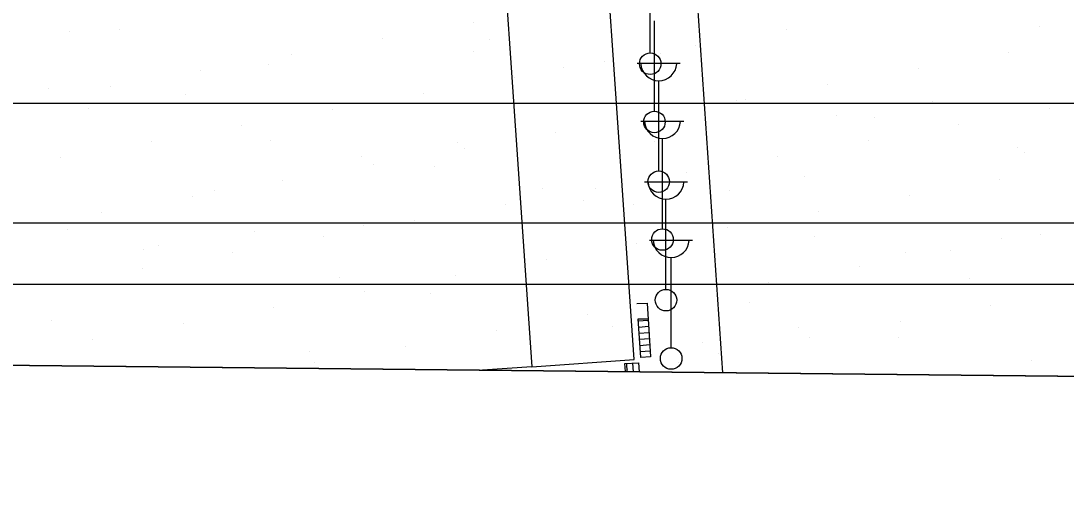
# Model space of a CAD drawing. Extents: x 417997 to 421451, y 4451742 to 4455216.
# Drawn here: x 419208.3 to 419378.4, y 4452223.3 to 4452300.7 of the extents above; entities that cross this region are included whole.
import ezdxf

# ---------------------------------------------------------------- set-up
doc = ezdxf.new("R2010")
doc.units = 0
for name, color, linetype in [('B_Merdiven', 7, 'Continuous'), ('B_Ticari', 7, 'Continuous'), ('Default', 7, 'Continuous'), ('PAFTALAMA', 7, 'Continuous'), ('PL_AYA_REKREASYON_AL', 7, 'Continuous'), ('S_Cad_Sok_Lambasi', 7, 'Continuous'), ('Sinir_Ist_Duvari', 7, 'Continuous'), ('SIT_TR_KULTUR', 7, 'Continuous'), ('SN_2_DERECE_KAYNAK_KORUMA', 7, 'Continuous'), ('SN_3_DERECE_KAYNAK_KORUMA', 7, 'Continuous'), ('SN_KULTUR_REKREASYON', 7, 'Continuous'), ('TR_2_DER_KAYNAK_KORUMA', 7, 'Continuous'), ('TR_PARKALANI', 7, 'Continuous'), ('Y_Lejant', 7, 'Continuous')]:
    doc.layers.add(name, color=color, linetype=linetype)

# ---------------------------------------------------------------- blocks, each defined once
blk = doc.blocks.new('POINT_DISPLAY')
at = {"layer": 'Default'}
blk.add_line((0, 0), (0, 0), dxfattribs=at)

msp = doc.modelspace()

# ---------------------------------------------------------------- linework, layer by layer
at = {"layer": 'B_Merdiven'}
for p, q in [((419308.77, 4452251.95), (419310.39, 4452252.07)), ((419308.84, 4452250.95), (419310.45, 4452251.07)), ((419308.9, 4452249.95), (419310.51, 4452250.07)), ((419308.97, 4452248.96), (419310.57, 4452249.08)), ((419309.04, 4452247.96), (419310.63, 4452248.08)), ((419309.1, 4452246.96), (419310.69, 4452247.08)), ((419306.84, 4452245.02), (419306.92, 4452243.68)), ((419307.84, 4452245.08), (419307.92, 4452243.67))]:
    msp.add_line(p, q, dxfattribs=at)
msp.add_lwpolyline([(419310.75, 4452246.09), (419309.17, 4452245.98), (419308.75, 4452252.28), (419310.38, 4452252.28)], close=True, dxfattribs=at)
msp.add_lwpolyline([(419306.7, 4452243.69), (419306.6, 4452245.01), (419308.83, 4452245.14), (419308.92, 4452243.66)], dxfattribs=at)
at = {"layer": 'B_Ticari'}
for points in [[(419110.3, 4452392.88), (419148.31, 4452395.49), (419280.36, 4452404.54), (419280.36, 4452404.4), (419283.88, 4452353.58), (419283.88, 4452353.57), (419291.42, 4452244.49), (419283.4, 4452243.93)], [(419392.62, 4452242.78), (419385.05, 4452352.49), (419385.05, 4452352.51), (419381.4, 4452405.43), (419311.76, 4452400.67), (419315, 4452353.25), (419315, 4452353.24), (419322.5, 4452243.52)]]:
    msp.add_lwpolyline(points, dxfattribs=at)
msp.add_lwpolyline([(419300.69, 4452353.4), (419297.1, 4452405.48), (419280.36, 4452404.4), (419283.88, 4452353.58), (419283.88, 4452353.57), (419291.42, 4452244.49), (419308.1, 4452245.64), (419300.69, 4452353.39)], close=True, dxfattribs=at)
at = {"layer": 'PAFTALAMA'}
msp.add_line((419108.72, 4452245.78), (421237.47, 4452223.29), dxfattribs=at)
msp.add_line((419108.72, 4452245.78), (421237.47, 4452223.29), dxfattribs=at)
at = {"layer": 'PL_AYA_REKREASYON_AL'}
msp.add_line((419108.72, 4452245.78), (419778.1, 4452238.71), dxfattribs=at)
msp.add_line((419108.72, 4452245.78), (419778.1, 4452238.71), dxfattribs=at)
at = {"layer": 'S_Cad_Sok_Lambasi'}
for p, q in [((419310.71, 4452295.51), (419310.71, 4452310.18)), ((419311.4, 4452286.05), (419311.4, 4452300.72)), ((419308.6, 4452293.83), (419315.6, 4452293.83)), ((419312.1, 4452276.33), (419312.1, 4452291)), ((419309.21, 4452284.42), (419316.21, 4452284.42)), ((419312.71, 4452266.92), (419312.71, 4452281.6)), ((419309.78, 4452274.57), (419316.78, 4452274.57)), ((419313.28, 4452257.07), (419313.28, 4452271.74)), ((419310.62, 4452265.08), (419317.62, 4452265.08)), ((419314.12, 4452247.58), (419314.12, 4452262.25))]:
    msp.add_line(p, q, dxfattribs=at)
for centre in [(419310.71, 4452293.76), (419311.4, 4452284.3), (419312.1, 4452274.58), (419312.71, 4452265.17), (419313.28, 4452255.32), (419314.12, 4452245.83)]:
    msp.add_circle(centre, 1.75, dxfattribs=at)
for centre in [(419312.1, 4452293.93), (419312.71, 4452284.53), (419313.28, 4452274.67), (419314.12, 4452265.18)]:
    msp.add_arc(centre, 2.93, 183.298, 356.9072, dxfattribs=at)
at = {"layer": 'Sinir_Ist_Duvari'}
msp.add_lwpolyline([(419308.52, 4452254.79), (419310.22, 4452254.83), (419310.75, 4452246.09)], dxfattribs=at)
at = {"layer": 'SIT_TR_KULTUR'}
for p, q in [((419108.96, 4452267.89), (419801.75, 4452267.89)), ((419108.96, 4452267.89), (419801.75, 4452267.89)), ((419108.85, 4452257.89), (419798.66, 4452257.89)), ((419108.85, 4452257.89), (419798.66, 4452257.89))]:
    msp.add_line(p, q, dxfattribs=at)
at = {"layer": 'SN_2_DERECE_KAYNAK_KORUMA'}
msp.add_line((419108.72, 4452245.78), (419473.7, 4452241.92), dxfattribs=at)
msp.add_line((419108.72, 4452245.78), (419473.7, 4452241.92), dxfattribs=at)
at = {"layer": 'SN_3_DERECE_KAYNAK_KORUMA'}
msp.add_line((419108.72, 4452245.78), (420357.81, 4452232.59), dxfattribs=at)
msp.add_line((419108.72, 4452245.78), (420357.81, 4452232.59), dxfattribs=at)
at = {"layer": 'SN_KULTUR_REKREASYON'}
msp.add_line((419108.72, 4452245.78), (419792.68, 4452238.55), dxfattribs=at)
msp.add_line((419108.72, 4452245.78), (419792.68, 4452238.55), dxfattribs=at)
at = {"layer": 'TR_2_DER_KAYNAK_KORUMA'}
msp.add_line((419109.17, 4452287.37), (419454.27, 4452287.37), dxfattribs=at)
msp.add_line((419109.17, 4452287.37), (419454.27, 4452287.37), dxfattribs=at)
at = {"layer": 'Y_Lejant'}
msp.add_lwpolyline([(419138.44, 4455021.89), (421266.41, 4454999.4), (421237.47, 4452223.29), (419108.72, 4452245.78)], close=True, dxfattribs=at)

# ---------------------------------------------------------------- block references
at = {"layer": 'TR_PARKALANI', "xscale": 0.1, "yscale": 0.10000000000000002}
for p in [(419281.9, 4452300.48), (419281.9, 4452300.48), (419216.15, 4452299.04), (419216.15, 4452299.04), (419224.28, 4452299.36), (419224.28, 4452299.36), (419332.87, 4452299.31), (419332.87, 4452299.31), (419374.01, 4452299.78), (419374.01, 4452299.78), (419267.12, 4452297.88), (419267.12, 4452297.88), (419284.47, 4452297.64), (419284.47, 4452297.64), (419281.9, 4452295.71), (419281.9, 4452295.71), (419312.31, 4452295.43), (419312.31, 4452295.43), (419318.1, 4452296.71), (419318.1, 4452296.71), (419369.08, 4452295.54), (419369.08, 4452295.54), (419248.63, 4452293.68), (419248.63, 4452293.68), (419252.35, 4452295.27), (419252.35, 4452295.27), (419303.33, 4452294.11), (419303.33, 4452294.11), (419237.58, 4452292.67), (419237.58, 4452292.67), (419296.67, 4452293.11), (419296.67, 4452293.11), (419354.31, 4452292.94), (419354.31, 4452292.94), (419288.56, 4452291.5), (419288.56, 4452291.5), (419339.53, 4452290.33), (419339.53, 4452290.33), (419212.79, 4452289.72), (419212.79, 4452289.72), (419222.81, 4452290.06), (419222.81, 4452290.06), (419234.98, 4452288.75), (419234.98, 4452288.75), (419273.78, 4452288.9), (419273.78, 4452288.9), (419324.76, 4452287.73), (419324.76, 4452287.73), (419326.22, 4452287.9), (419326.22, 4452287.9), (419356.63, 4452287.61), (419356.63, 4452287.61), (419219.34, 4452286.43), (419219.34, 4452286.43), (419259.01, 4452286.29), (419259.01, 4452286.29), (419340.99, 4452285.29), (419340.99, 4452285.29), (419375.74, 4452286.56), (419375.74, 4452286.56), (419244.24, 4452283.69), (419244.24, 4452283.69), (419309.99, 4452285.13), (419309.99, 4452285.13), (419347.25, 4452285.05), (419347.25, 4452285.05), (419360.97, 4452283.96), (419360.97, 4452283.96), (419295.22, 4452282.52), (419295.22, 4452282.52), (419229.47, 4452281.08), (419229.47, 4452281.08), (419248.88, 4452281.22), (419248.88, 4452281.22), (419279.3, 4452280.94), (419279.3, 4452280.94), (419311.41, 4452281.09), (419311.41, 4452281.09), (419346.19, 4452281.35), (419346.19, 4452281.35), (419370.53, 4452280.08), (419370.53, 4452280.08), (419214.7, 4452278.48), (419214.7, 4452278.48), (419263.65, 4452278.62), (419263.65, 4452278.62), (419280.45, 4452279.92), (419280.45, 4452279.92), (419331.42, 4452278.75), (419331.42, 4452278.75), (419371.59, 4452279.37), (419371.59, 4452279.37), (419265.67, 4452277.31), (419265.67, 4452277.31), (419275.57, 4452277.13), (419275.57, 4452277.13), (419316.65, 4452276.15), (419316.65, 4452276.15), (419335.76, 4452275.41), (419335.76, 4452275.41), (419367.63, 4452274.98), (419367.63, 4452274.98), (419250.9, 4452274.71), (419250.9, 4452274.71), (419293.2, 4452273.41), (419293.2, 4452273.41), (419301.88, 4452273.54), (419301.88, 4452273.54), (419236.13, 4452272.1), (419236.13, 4452272.1), (419239.74, 4452273.16), (419239.74, 4452273.16), (419323.61, 4452273.12), (419323.61, 4452273.12), (419352.85, 4452272.38), (419352.85, 4452272.38), (419287.11, 4452270.94), (419287.11, 4452270.94), (419299.92, 4452271.45), (419299.92, 4452271.45), (419307.97, 4452270.81), (419307.97, 4452270.81), (419221.36, 4452269.5), (419221.36, 4452269.5), (419272.33, 4452268.33), (419272.33, 4452268.33), (419338.08, 4452269.77), (419338.08, 4452269.77), (419215.87, 4452266.74), (419215.87, 4452266.74), (419246.28, 4452266.45), (419246.28, 4452266.45), (419264.08, 4452267.49), (419264.08, 4452267.49), (419323.31, 4452267.17), (419323.31, 4452267.17), (419257.56, 4452265.73), (419257.56, 4452265.73), (419337.52, 4452265.6), (419337.52, 4452265.6), (419367.93, 4452265.31), (419367.93, 4452265.31), (419374.29, 4452266), (419374.29, 4452266), (419228.25, 4452263.52), (419228.25, 4452263.52), (419230.64, 4452264.13), (419230.64, 4452264.13), (419242.79, 4452263.12), (419242.79, 4452263.12), (419308.54, 4452264.56), (419308.54, 4452264.56), (419359.52, 4452263.4), (419359.52, 4452263.4), (419293.77, 4452261.96), (419293.77, 4452261.96), (419352.29, 4452262.99), (419352.29, 4452262.99), (419228.02, 4452260.52), (419228.02, 4452260.52), (419344.74, 4452260.79), (419344.74, 4452260.79), (419260.18, 4452258.92), (419260.18, 4452258.92), (419278.99, 4452259.35), (419278.99, 4452259.35), (419290.59, 4452258.64), (419290.59, 4452258.64), (419329.97, 4452258.19), (419329.97, 4452258.19), (419362.7, 4452258.86), (419362.7, 4452258.86), (419213.24, 4452257.91), (419213.24, 4452257.91), (419264.22, 4452256.75), (419264.22, 4452256.75), (419274.95, 4452256.32), (419274.95, 4452256.32), (419315.2, 4452255.58), (419315.2, 4452255.58), (419326.86, 4452254.89), (419326.86, 4452254.89), (419249.45, 4452254.14), (419249.45, 4452254.14), (419300.43, 4452252.98), (419300.43, 4452252.98), (419366.18, 4452254.42), (419366.18, 4452254.42), (419213.26, 4452251.97), (419213.26, 4452251.97), (419234.68, 4452251.54), (419234.68, 4452251.54), (419351.4, 4452251.81), (419351.4, 4452251.81), (419285.65, 4452250.37), (419285.65, 4452250.37), (419291.03, 4452250.93), (419291.03, 4452250.93), (419304.5, 4452251.11), (419304.5, 4452251.11), (419334.91, 4452250.82), (419334.91, 4452250.82), (419219.91, 4452248.93), (419219.91, 4452248.93), (419270.88, 4452247.77), (419270.88, 4452247.77), (419319.27, 4452248.5), (419319.27, 4452248.5), (419336.63, 4452249.21), (419336.63, 4452249.21), (419351.21, 4452249.22), (419351.21, 4452249.22), (419255.19, 4452246.97), (419255.19, 4452246.97), (419321.86, 4452246.6), (419321.86, 4452246.6), (419256.11, 4452245.16), (419256.11, 4452245.16), (419315.37, 4452245.25), (419315.37, 4452245.25), (419372.84, 4452245.44), (419372.84, 4452245.44), (419307.09, 4452244), (419307.09, 4452244), (419348.81, 4452243.29), (419348.81, 4452243.29)]:
    msp.add_blockref('POINT_DISPLAY', p, dxfattribs=at)

doc.saveas('drawing.dxf')
